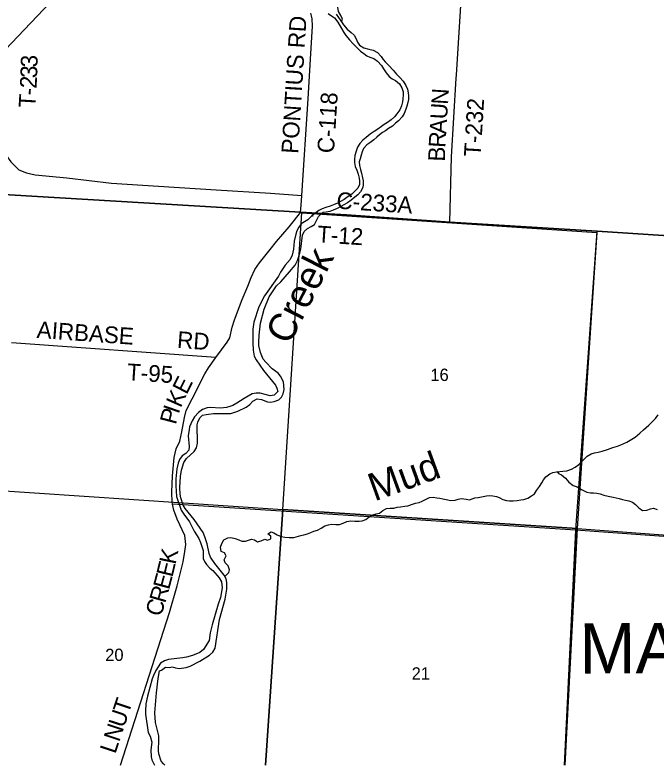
# Model space of a CAD drawing. Extents: x 114843 to 284848, y 317643 to 566895.
# Drawn here: x 229228 to 240725, y 317643 to 331087 of the extents above; entities that cross this region are included whole.
import ezdxf

# ---------------------------------------------------------------- set-up
doc = ezdxf.new("R2010")
doc.units = 0
for name, color, linetype in [('GM_X_County', 7, 'Continuous'), ('GM_X_County_Road', 7, 'Continuous'), ('GM_X_County_Road_Text', 7, 'Continuous'), ('GM_X_Major_River', 7, 'Continuous'), ('GM_X_Major_River_Text', 7, 'Continuous'), ('GM_X_Minor_River', 7, 'Continuous'), ('GM_X_Minor_River_Text', 7, 'Continuous'), ('GM_X_Section', 7, 'Continuous'), ('GM_X_Section_Text', 7, 'Continuous'), ('GM_X_Township', 7, 'Continuous'), ('GM_X_Township_Road', 7, 'Continuous'), ('GM_X_Township_Road_Text', 7, 'Continuous'), ('GM_X_Township_Text', 7, 'Continuous')]:
    doc.layers.add(name, color=color, linetype=linetype)

msp = doc.modelspace()

# ---------------------------------------------------------------- linework, layer by layer
at = {"layer": 'GM_X_County'}
for points in [[(256093, 333696), (255814, 329636), (255762, 328822), (255618, 326883), (255575, 326129), (250997, 326464), (247583, 326697), (242307, 327039), (239655, 327214), (237015, 327375), (235162, 327503), (234342, 327551), (226718, 328004)], [(226718, 328004), (234342, 327551), (235162, 327503), (237015, 327375), (239655, 327214), (242307, 327039), (247583, 326697), (250997, 326464), (255575, 326129), (255217, 320838), (255033, 318174), (254997, 317643)]]:
    msp.add_lwpolyline(points, dxfattribs=at)
at = {"layer": 'GM_X_County_Road'}
msp.add_line((235551, 327474), (237016, 327373), dxfattribs=at)
for points in [[(226719, 328001), (229049, 330461), (232042, 333619)], [(234343, 327548), (234354, 327678), (234364, 327850), (234477, 329585), (234520, 330294), (234558, 330884), (234550, 331017), (234536, 331073), (234523, 331119)], [(232824, 324949), (233025, 325224), (233075, 325298), (233118, 325490), (233160, 325625), (233295, 325989), (233398, 326226), (233456, 326382), (233521, 326524), (233609, 326647), (233796, 326881), (233910, 327028), (234137, 327287), (234236, 327409), (234343, 327548)], [(234343, 327548), (235163, 327501), (235551, 327474)], [(237016, 327373), (239656, 327212), (239661, 327211), (242308, 327036)], [(239069, 317643), (239269, 321854), (239656, 327212)], [(231115, 317643), (231994, 320378), (232133, 320852), (232240, 321287), (232271, 321468), (232289, 321596), (232269, 321758), (232130, 322052), (232071, 322209), (232051, 322320), (232045, 322356), (232035, 322534), (232050, 322829), (232077, 323153), (232117, 323313), (232179, 323450), (232218, 323616), (232265, 323870), (232293, 323997), (232398, 324205), (232629, 324654), (232691, 324764), (232824, 324949)]]:
    msp.add_lwpolyline(points, dxfattribs=at)
at = {"layer": 'GM_X_Major_River'}
for points in [[(234546, 327485), (234472, 327418), (234354, 327345), (234309, 327285), (234273, 327217), (234257, 327160), (234228, 327032), (234217, 326892), (234193, 326783), (234158, 326707), (234068, 326603), (233981, 326478), (233944, 326406), (233698, 326052), (233597, 325853), (233506, 325578), (233489, 325454), (233486, 325214), (233494, 325077), (233513, 324973), (233545, 324905), (233676, 324713), (233891, 324450), (233919, 324396), (233933, 324341), (233868, 324275), (233800, 324263), (233616, 324306), (233546, 324308), (233474, 324296), (233329, 324215), (233201, 324128), (233130, 324090), (233078, 324072), (233016, 324054), (232910, 324039), (232723, 324050), (232671, 324046), (232587, 324018), (232513, 323962), (232444, 323883), (232398, 323815), (232355, 323706), (232345, 323656), (232330, 323542)], [(233626, 325563), (233693, 325816), (233778, 326032), (233910, 326231), (233986, 326302), (234145, 326481), (234244, 326605), (234288, 326688), (234327, 326816), (234345, 326890), (234377, 327141), (234407, 327207), (234467, 327261), (234534, 327294), (234592, 327334), (234666, 327477)], [(233717, 324862), (233675, 324916), (233622, 325038), (233594, 325160), (233592, 325220), (233599, 325348), (233626, 325563)], [(231911, 317643), (231886, 317665), (231848, 317715), (231805, 317845), (231797, 317895), (231806, 318103), (231802, 318167), (231745, 318408), (231734, 318578), (231760, 318937), (231791, 319191), (231818, 319334), (231852, 319345), (231923, 319397), (231999, 319391), (232043, 319403), (232101, 319383), (232167, 319375), (232293, 319390), (232367, 319414), (232538, 319503), (232709, 319614), (232771, 319666), (232813, 319736), (232890, 320252), (232992, 320613), (233021, 320797), (233021, 320915), (233007, 320979), (232972, 321047), (232808, 321255), (232727, 321371), (232703, 321437), (232668, 321607), (232630, 321731), (232597, 321808), (232434, 322043), (232274, 322243), (232242, 322303), (232197, 322431), (232183, 322495), (232180, 322618), (232191, 322814), (232209, 322926), (232252, 323065), (232300, 323135), (232437, 323262), (232478, 323326), (232496, 323412), (232488, 323739), (232500, 323791), (232538, 323869), (232587, 323912), (232651, 323928), (232783, 323942), (233092, 323946), (233218, 323984), (233369, 324055), (233433, 324103), (233487, 324167), (233562, 324204), (233642, 324194), (233752, 324150), (233804, 324147), (233872, 324161), (233950, 324191), (234002, 324239), (234033, 324294), (234047, 324372), (234036, 324510), (233980, 324614), (233940, 324664), (233832, 324746), (233717, 324862)], [(232330, 323542), (232346, 323350), (232339, 323288), (232287, 323229), (232219, 323183), (232174, 323117), (232148, 323052)], [(232148, 323052), (232125, 322950), (232109, 322774), (232108, 322647), (232123, 322455), (232204, 322211), (232252, 322139), (232353, 322003), (232437, 321837), (232520, 321701), (232552, 321629), (232597, 321491), (232599, 321347), (232620, 321291), (232656, 321239), (232718, 321173), (232772, 321129), (232887, 320999), (232923, 320925), (232939, 320819), (232910, 320646), (232867, 320526), (232759, 320153), (232724, 320012), (232704, 319874), (232603, 319715), (232535, 319659), (232408, 319606), (232300, 319574), (232226, 319562), (231975, 319535), (231903, 319510), (231835, 319466), (231752, 319340), (231711, 319249), (231685, 319185), (231599, 318878), (231573, 318742), (231562, 318617), (231564, 318553), (231614, 318227), (231648, 318159), (231676, 318053), (231661, 317914), (231666, 317792), (231678, 317734), (231724, 317643)]]:
    msp.add_lwpolyline(points, dxfattribs=at)
at = {"layer": 'GM_X_Minor_River'}
for points in [[(235072, 330971), (235094, 331010), (235061, 331077), (235022, 331147), (235012, 331225), (235001, 331296), (234982, 331368), (235040, 331395), (235040, 331446), (235104, 331451), (235160, 331402), (235226, 331416), (235283, 331477), (235347, 331499), (235404, 331426), (235465, 331379), (235530, 331419), (235604, 331434), (235676, 331423), (235726, 331435), (235752, 331491), (235754, 331674)], [(234839, 331111), (234897, 331074), (234949, 331034), (235008, 330957), (235073, 330846), (235114, 330774), (235151, 330721), (235217, 330642), (235284, 330568), (235343, 330509), (235414, 330440), (235472, 330397), (235531, 330355), (235585, 330328), (235653, 330304), (235722, 330261), (235790, 330184), (235827, 330119), (235872, 330051), (235930, 329984), (235985, 329940), (236043, 329911), (236116, 329854), (236157, 329782), (236179, 329709), (236180, 329655), (236175, 329585), (236169, 329533), (236152, 329457), (236118, 329387), (236067, 329316), (236023, 329264), (235962, 329205), (235896, 329157), (235841, 329126), (235789, 329090), (235725, 329043), (235662, 328999), (235590, 328948), (235515, 328892), (235457, 328843), (235402, 328781), (235362, 328717), (235335, 328644), (235316, 328570), (235306, 328496), (235307, 328444), (235322, 328373), (235348, 328303), (235373, 328231), (235392, 328162), (235400, 328108), (235397, 328050), (235367, 327982), (235308, 327923), (235258, 327873), (235197, 327834), (235121, 327780), (235057, 327741), (235002, 327711), (234934, 327684), (234870, 327662), (234792, 327635), (234730, 327612), (234671, 327584), (234544, 327485)], [(234981, 331101), (235023, 331043), (235066, 330980), (235113, 330910), (235176, 330833), (235248, 330774), (235303, 330728), (235339, 330657), (235362, 330599), (235397, 330544), (235473, 330500), (235563, 330477), (235640, 330456), (235720, 330413), (235787, 330342), (235823, 330290), (235860, 330239), (235931, 330173), (235999, 330100), (236060, 330029), (236121, 329966), (236179, 329900), (236226, 329823), (236255, 329755), (236268, 329694), (236274, 329638), (236273, 329574), (236265, 329516), (236244, 329454), (236226, 329398), (236195, 329320), (236162, 329263), (236096, 329191), (236043, 329146), (235987, 329094), (235919, 329053), (235864, 329013), (235812, 328978), (235758, 328938), (235705, 328894), (235655, 328847), (235584, 328793), (235528, 328758), (235471, 328692), (235445, 328635), (235426, 328577), (235408, 328509), (235393, 328455), (235395, 328391), (235414, 328316), (235433, 328250), (235452, 328168), (235460, 328117), (235465, 328051), (235455, 327993), (235414, 327916), (235367, 327864), (235313, 327824), (235249, 327769), (235180, 327721), (235114, 327684), (235064, 327657), (234995, 327617), (234927, 327590), (234869, 327564), (234801, 327551), (234741, 327545), (234665, 327476)], [(234554, 327485), (234569, 327484)], [(238533, 322506), (238566, 322565), (238618, 322635), (238663, 322703), (238691, 322756), (238737, 322808), (238806, 322864), (238862, 322888), (238924, 322901), (238984, 322905), (239038, 322909), (239112, 322917), (239191, 322946), (239257, 322982), (239323, 323030), (239402, 323109), (239474, 323181), (239548, 323222), (239603, 323236), (239671, 323252), (239743, 323270), (239837, 323301), (239934, 323337), (240016, 323358), (240076, 323382), (240132, 323406), (240186, 323432), (240247, 323465), (240335, 323519), (240416, 323591), (240482, 323650), (240576, 323732), (240633, 323787), (240701, 323853), (240748, 323919)], [(238937, 322902), (238960, 322869), (239014, 322845), (239084, 322785), (239145, 322715), (239223, 322655), (239295, 322629), (239371, 322584), (239467, 322536), (239533, 322524), (239585, 322520), (239645, 322515), (239707, 322501), (239771, 322481), (239851, 322461), (239939, 322445), (239991, 322432), (240045, 322422), (240107, 322402), (240162, 322390), (240218, 322376), (240288, 322357), (240343, 322315), (240399, 322255), (240465, 322207), (240543, 322211), (240606, 322237), (240662, 322246), (240730, 322222)], [(232986, 321020), (233056, 321094), (233068, 321144), (233047, 321212), (232993, 321266), (232975, 321322), (233009, 321390), (232980, 321444), (232922, 321470), (232906, 321550), (232932, 321614), (232967, 321679), (233039, 321715), (233091, 321719), (233169, 321703), (233239, 321678), (233291, 321658), (233355, 321656), (233407, 321674), (233462, 321692), (233514, 321679), (233570, 321643), (233634, 321661), (233700, 321691), (233752, 321671), (233810, 321696), (233812, 321746), (233754, 321784), (233813, 321824), (233865, 321802), (233925, 321768), (233995, 321742), (234063, 321729), (234139, 321719), (234221, 321723), (234345, 321756), (234401, 321770), (234466, 321788), (234526, 321813), (234578, 321833), (234644, 321855), (234712, 321889), (234777, 321928), (234841, 321946), (234897, 321958), (234971, 321952), (235041, 321957), (235104, 321977), (235168, 322007), (235240, 322020), (235314, 322014), (235392, 322012), (235446, 322020), (235510, 322043), (235573, 322093), (235639, 322127), (235693, 322143), (235753, 322158), (235818, 322204), (235882, 322238), (235946, 322249), (236014, 322249), (236074, 322263), (236133, 322273), (236207, 322282), (236265, 322288), (236347, 322316), (236401, 322334), (236467, 322351), (236520, 322371), (236578, 322403), (236650, 322439), (236714, 322444), (236782, 322430), (236834, 322424), (236892, 322414), (236948, 322404), (237035, 322385), (237111, 322393), (237167, 322407), (237225, 322418), (237305, 322408), (237369, 322396), (237465, 322432), (237520, 322441), (237610, 322455), (237670, 322467), (237730, 322471), (237786, 322468), (237848, 322458), (237900, 322436), (237962, 322402), (238028, 322384), (238082, 322381), (238150, 322381), (238218, 322387), (238287, 322395), (238339, 322404), (238413, 322428), (238479, 322466), (238533, 322506)]]:
    msp.add_lwpolyline(points, dxfattribs=at)
at = {"layer": 'GM_X_Section'}
msp.add_lwpolyline([(234364, 327538), (239650, 327187), (239297, 321883), (234025, 322224)], close=True, dxfattribs=at)
for points in [[(228386, 317643), (228680, 322579), (234025, 322224), (233713, 317643)], [(233713, 317643), (234025, 322224), (239297, 321883), (239073, 317643)], [(239073, 317643), (239297, 321883), (244644, 321491), (244444, 317643)]]:
    msp.add_lwpolyline(points, dxfattribs=at)
at = {"layer": 'GM_X_Township'}
for points in [[(256093, 333696), (255814, 329636), (255762, 328822), (255618, 326883), (255575, 326129), (250997, 326464), (247583, 326697), (242307, 327039), (239655, 327214), (237015, 327375), (235162, 327503), (234342, 327551), (226718, 328004)], [(223195, 317643), (223490, 322917), (223643, 325525), (223790, 328228), (226718, 328004), (234342, 327551), (235162, 327503), (237015, 327375), (239655, 327214), (242307, 327039), (247583, 326697), (250997, 326464), (255575, 326129), (255217, 320838), (255033, 318174), (254997, 317643)]]:
    msp.add_lwpolyline(points, dxfattribs=at)
at = {"layer": 'GM_X_Township_Road'}
for p, q in [((235551, 327474), (237016, 327373)), ((232824, 324949), (229164, 325211))]:
    msp.add_line(p, q, dxfattribs=at)
for points in [[(237134, 330007), (237273, 332217), (237276, 332269)], [(237016, 327373), (237043, 328545), (237131, 329955), (237134, 330007)], [(229027, 328802), (229027, 328797), (229033, 328715), (229077, 328565), (229151, 328456), (229295, 328310), (229435, 328256), (229589, 328220), (230154, 328165), (230958, 328073), (231795, 328017), (232832, 327951), (233801, 327891), (234364, 327850)], [(234343, 327548), (235163, 327501), (235551, 327474)], [(237016, 327373), (239656, 327212), (239661, 327211), (242308, 327036)], [(251475, 321041), (245728, 321388), (239269, 321854), (232051, 322320)]]:
    msp.add_lwpolyline(points, dxfattribs=at)

# ---------------------------------------------------------------- texts
at = {"layer": 'GM_X_County_Road_Text'}
for s, rotation, p in [('PONTIUS RD', 86.4446, (234297, 328594)), ('C-118', 86.2893, (234939, 328602)), ('C-233A', 356.2489, (234979, 327616)), ('E', 63.2297, (232301, 324270)), ('K', 65.9116, (232195, 324033)), ('P', 75.232, (232107, 323733)), ('I', 70.8235, (232157, 323923)), ('K', 78.2909, (232102, 321226)), ('E', 76.2894, (232046, 320997)), ('E', 75.0339, (231986, 320773)), ('R', 73.9302, (231916, 320531)), ('C', 72.5922, (231840, 320288)), ('T', 71.5753, (231261, 318546)), ('U', 71.5753, (231178, 318295)), ('N', 71.5744, (231094, 318045)), ('L', 71.6196, (231024, 317832))]:
    msp.add_text(s, height=300, rotation=rotation, dxfattribs=at).set_placement(p)
at = {"layer": 'GM_X_Major_River_Text'}
msp.add_text('Creek', height=500.1, rotation=62.936, dxfattribs=at).set_placement((234139, 325155))
at = {"layer": 'GM_X_Minor_River_Text'}
msp.add_text('Mud', height=500, rotation=19.9343, dxfattribs=at).set_placement((235665, 322365))
at = {"layer": 'GM_X_Section_Text'}
for s, rotation, p in [('16', 0.4139, (236667, 324525)), ('20', 0.4137, (230844, 319506)), ('21', 0.4138, (236332, 319173))]:
    msp.add_text(s, height=221, rotation=rotation, dxfattribs=at).set_placement(p)
at = {"layer": 'GM_X_Township_Road_Text'}
for s, rotation, p in [('3', 89.2125, (229631, 330146)), ('3', 87.4415, (229622, 329951)), ('2', 86.7663, (229612, 329763)), ('-', 86.5725, (229604, 329639)), ('T', 86.5237, (229591, 329415)), ('N', 86.4326, (236982, 329474)), ('T-232', 86.488, (237566, 328539)), ('U', 86.4326, (236965, 329210)), ('A', 86.4327, (236949, 328947)), ('R', 86.4766, (236934, 328701)), ('B', 87.8449, (236925, 328456)), ('T-12', 356.2489, (234631, 327013)), ('AIRBASE', 355.9166, (229610, 325300)), ('RD', 355.9777, (232124, 325120)), ('T-95', 356.1783, (231227, 324543))]:
    msp.add_text(s, height=300, rotation=rotation, dxfattribs=at).set_placement(p)
at = {"layer": 'GM_X_Township_Text'}
msp.add_text('MADISON', height=900.1, rotation=0.4139, dxfattribs=at).set_placement((239340, 319281))

doc.saveas('drawing.dxf')
